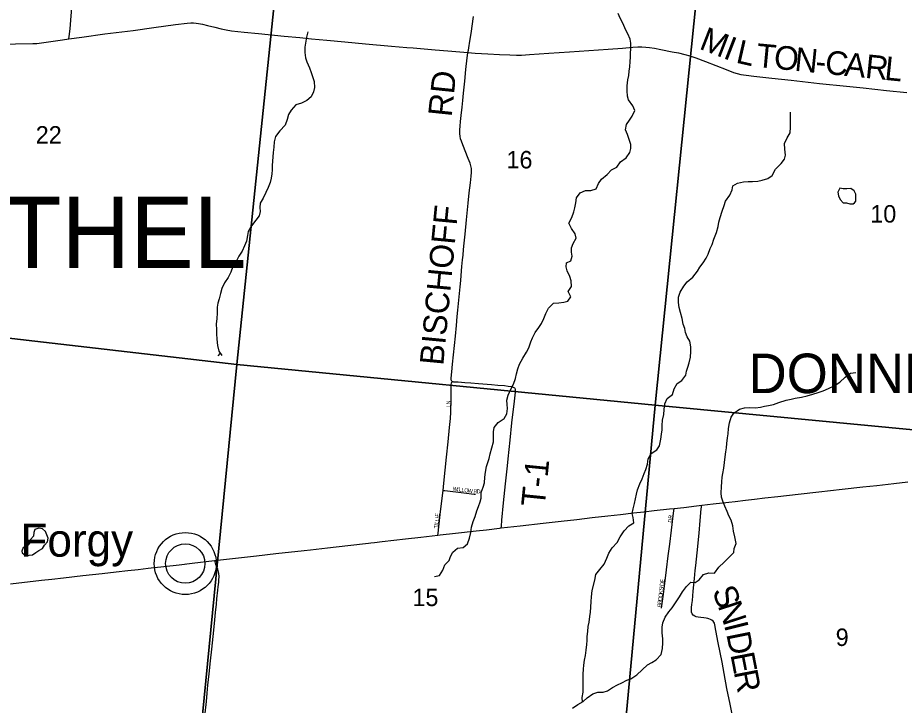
# Model space of a CAD drawing. Extents: x 1410790 to 1770854, y 566777 to 831614.
# Drawn here: x 1547969 to 1559190, y 698444 to 707148 of the extents above; entities that cross this region are included whole.
import ezdxf

# ---------------------------------------------------------------- set-up
doc = ezdxf.new("R2010")
doc.units = 0
for name, color, linetype in [('GM_X_Corporation_Text', 7, 'Continuous'), ('GM_X_County_Road', 7, 'Continuous'), ('GM_X_County_Road_Text', 7, 'Continuous'), ('GM_X_Minor_Lake', 7, 'Continuous'), ('GM_X_Minor_River', 7, 'Continuous'), ('GM_X_Section', 7, 'Continuous'), ('GM_X_Section_Text', 7, 'Continuous'), ('GM_X_Township_Road', 7, 'Continuous'), ('GM_X_Township_Road_Text', 7, 'Continuous'), ('GM_X_Township_Subdivision', 7, 'Continuous'), ('GM_X_Township_Subdivision_Text', 7, 'Continuous'), ('GM_X_Township_Text', 7, 'Continuous'), ('GM_X_Unincorporated', 7, 'Continuous'), ('GM_X_Unincorporated_Location', 7, 'Continuous'), ('GM_X_Unincorporated_Text', 7, 'Continuous'), ('GM_X_US_Route', 7, 'Continuous')]:
    doc.layers.add(name, color=color, linetype=linetype)

msp = doc.modelspace()

# ---------------------------------------------------------------- linework, layer by layer
at = {"layer": 'GM_X_County_Road'}
for points in [[(1548618, 706881), (1548779, 706903), (1549072, 706943), (1549430, 706988), (1549690, 707024), (1549966, 707061), (1550112, 707079), (1550161, 707083), (1550194, 707083), (1550226, 707081), (1550258, 707077), (1550306, 707067), (1550369, 707052), (1550464, 707027), (1550544, 707007), (1550609, 706994), (1550674, 706984), (1550837, 706965), (1551016, 706947), (1551343, 706915), (1551539, 706896), (1551686, 706882), (1551882, 706865), (1552110, 706842), (1552372, 706817), (1552698, 706789), (1552894, 706772), (1552976, 706766), (1553253, 706743), (1553414, 706730), (1553667, 706709)], [(1545793, 706869), (1545866, 706857), (1545931, 706850), (1546046, 706840), (1546455, 706811), (1546619, 706802), (1546717, 706799), (1546816, 706799), (1547046, 706803), (1547275, 706808), (1547521, 706811), (1547718, 706814), (1548161, 706820), (1548210, 706824), (1548357, 706843), (1548536, 706869), (1548618, 706881)], [(1553667, 706709), (1553757, 706701), (1553921, 706693), (1554068, 706684), (1554199, 706677), (1554282, 706675), (1554347, 706676), (1554446, 706681), (1554691, 706699), (1554952, 706717), (1555443, 706751), (1555623, 706765), (1555754, 706775), (1555819, 706778), (1555868, 706778), (1555917, 706776), (1555966, 706771), (1556030, 706763), (1556110, 706748), (1556254, 706718), (1556334, 706702), (1556413, 706684), (1556475, 706667), (1556552, 706640), (1556674, 706593), (1556934, 706492), (1557027, 706457), (1557074, 706442), (1557122, 706431), (1557187, 706420), (1557285, 706408), (1557513, 706384), (1557758, 706357), (1558117, 706317), (1558459, 706282), (1558671, 706260), (1558965, 706229), (1559222, 706202)], [(1557011, 698331), (1556987, 698459), (1556946, 698656), (1556911, 698845), (1556883, 698990), (1556835, 699236), (1556807, 699391), (1556793, 699461), (1556786, 699483), (1556780, 699496), (1556770, 699508), (1556753, 699522), (1556738, 699531), (1556717, 699540), (1556702, 699544), (1556681, 699548), (1556652, 699552), (1556615, 699554), (1556583, 699559), (1556556, 699565), (1556539, 699571), (1556520, 699583), (1556506, 699604), (1556498, 699625), (1556497, 699647), (1556498, 699682), (1556502, 699718), (1556508, 699772), (1556513, 699829), (1556518, 699889), (1556536, 700049), (1556545, 700149), (1556552, 700212), (1556568, 700375), (1556592, 700621), (1556607, 700784), (1556621, 700931), (1556626, 700977)]]:
    msp.add_lwpolyline(points, dxfattribs=at)
at = {"layer": 'GM_X_Minor_Lake'}
for points in [[(1558373, 704992), (1558351, 704942), (1558358, 704892), (1558379, 704846), (1558415, 704803), (1558459, 704803), (1558501, 704794), (1558545, 704794), (1558559, 704807)], [(1558559, 704807), (1558578, 704825), (1558578, 704867), (1558577, 704914), (1558557, 704958), (1558512, 704985), (1558465, 704983), (1558415, 704984), (1558373, 704992)], [(1548345, 700580), (1548319, 700644), (1548283, 700680), (1548235, 700687), (1548187, 700669), (1548172, 700630), (1548167, 700587), (1548131, 700542), (1548116, 700496), (1548086, 700456), (1548039, 700441), (1548019, 700395)], [(1548019, 700395), (1548024, 700373), (1548068, 700342), (1548112, 700344), (1548157, 700349), (1548197, 700379), (1548237, 700402), (1548282, 700428), (1548310, 700470), (1548345, 700515), (1548354, 700559), (1548345, 700580)]]:
    msp.add_lwpolyline(points, dxfattribs=at)
at = {"layer": 'GM_X_Minor_River'}
for points in [[(1553970, 701704), (1553989, 701778), (1553990, 701905), (1554001, 701959), (1554050, 702022), (1554125, 702076), (1554161, 702135), (1554166, 702203), (1554163, 702254), (1554160, 702306), (1554178, 702372), (1554216, 702454), (1554244, 702511), (1554269, 702579), (1554282, 702641), (1554297, 702703), (1554322, 702761), (1554361, 702837), (1554408, 702913), (1554437, 702970), (1554462, 703044), (1554486, 703096), (1554517, 703162), (1554566, 703226), (1554599, 703277), (1554626, 703341), (1554655, 703405), (1554688, 703473), (1554751, 703536), (1554819, 703539), (1554879, 703547), (1554931, 703560), (1554968, 703616), (1554935, 703681), (1554980, 703744), (1554975, 703818), (1554955, 703873), (1554922, 703943), (1554909, 703994), (1554913, 704044), (1554968, 704069), (1554987, 704129), (1554977, 704181), (1554978, 704234), (1555001, 704290), (1555036, 704359), (1555024, 704414), (1554977, 704480), (1554946, 704547), (1554981, 704619), (1555008, 704689), (1555022, 704743), (1555031, 704805), (1555042, 704867), (1555087, 704930), (1555156, 704962), (1555222, 704959), (1555290, 704984), (1555319, 705050), (1555356, 705104), (1555429, 705163), (1555486, 705221), (1555554, 705258), (1555599, 705326), (1555668, 705373), (1555715, 705441), (1555728, 705493), (1555729, 705543), (1555713, 705595), (1555688, 705668), (1555663, 705730), (1555676, 705798), (1555712, 705850), (1555747, 705902), (1555780, 705974), (1555755, 706034), (1555698, 706107), (1555686, 706157), (1555681, 706222), (1555682, 706286), (1555693, 706362), (1555704, 706416), (1555710, 706472), (1555715, 706526), (1555722, 706594), (1555723, 706649), (1555725, 706701), (1555730, 706755), (1555727, 706825), (1555721, 706879), (1555690, 706946), (1555661, 707000), (1555632, 707073), (1555592, 707144), (1555567, 707200)], [(1551639, 706971), (1551626, 706901), (1551613, 706827), (1551604, 706777), (1551602, 706709), (1551613, 706640), (1551628, 706588), (1551661, 706513), (1551681, 706457), (1551700, 706405), (1551719, 706340), (1551726, 706266), (1551714, 706210), (1551681, 706146), (1551630, 706100), (1551559, 706065), (1551491, 706044), (1551432, 705980), (1551395, 705923), (1551378, 705861), (1551353, 705787), (1551288, 705715), (1551231, 705646), (1551214, 705576), (1551211, 705509), (1551204, 705443), (1551198, 705389), (1551193, 705331), (1551190, 705279), (1551188, 705221), (1551187, 705171), (1551178, 705119), (1551164, 705061), (1551137, 705001), (1551110, 704935), (1551077, 704863), (1551036, 704801), (1551033, 704747), (1551037, 704695), (1551024, 704639), (1550981, 704587), (1550928, 704514), (1550885, 704442), (1550876, 704390), (1550863, 704320), (1550841, 704260), (1550810, 704194), (1550767, 704128), (1550732, 704063), (1550691, 703999), (1550666, 703927), (1550633, 703861), (1550588, 703793), (1550551, 703720), (1550534, 703656), (1550517, 703590), (1550501, 703534), (1550494, 703484), (1550495, 703408), (1550488, 703339), (1550481, 703271), (1550484, 703201), (1550484, 703147), (1550489, 703077), (1550496, 703000), (1550515, 702928), (1550554, 702873)], [(1556927, 704825), (1556984, 704900), (1557011, 704970), (1557018, 705022), (1557078, 705056), (1557157, 705069), (1557215, 705076), (1557269, 705077), (1557335, 705081), (1557390, 705090), (1557462, 705111), (1557519, 705151), (1557560, 705230), (1557633, 705304), (1557672, 705358), (1557686, 705410), (1557677, 705486), (1557676, 705556), (1557709, 705628), (1557744, 705690), (1557751, 705764), (1557752, 705828), (1557751, 705898), (1557749, 705951)], [(1555118, 698487), (1555112, 698542), (1555125, 698612), (1555125, 698664), (1555124, 698720), (1555127, 698770), (1555125, 698836), (1555128, 698900), (1555133, 698952), (1555142, 699016), (1555154, 699076), (1555165, 699140), (1555172, 699212), (1555175, 699266), (1555178, 699317), (1555184, 699379), (1555191, 699443), (1555202, 699495), (1555211, 699567), (1555219, 699625), (1555224, 699687), (1555229, 699757), (1555232, 699819), (1555239, 699899), (1555273, 700027), (1555287, 700099), (1555336, 700165), (1555391, 700232), (1555424, 700308), (1555451, 700370), (1555492, 700438), (1555555, 700507), (1555596, 700577), (1555643, 700654), (1555702, 700716), (1555765, 700755), (1555758, 700823), (1555746, 700874), (1555757, 700930), (1555774, 700998), (1555787, 701058), (1555802, 701118), (1555812, 701172), (1555841, 701246), (1555872, 701311), (1555899, 701377), (1555920, 701429), (1555941, 701495), (1555949, 701563), (1555986, 701633), (1556057, 701678), (1556090, 701730), (1556109, 701812), (1556118, 701878), (1556125, 701932), (1556127, 701988), (1556132, 702054), (1556145, 702126), (1556150, 702188), (1556159, 702262), (1556190, 702328), (1556256, 702380), (1556277, 702452), (1556314, 702519), (1556375, 702557), (1556424, 702622), (1556433, 702672), (1556449, 702726), (1556466, 702778), (1556483, 702850), (1556490, 702924), (1556489, 702980), (1556474, 703055), (1556442, 703107), (1556423, 703164), (1556411, 703216), (1556392, 703268), (1556377, 703341), (1556356, 703415), (1556340, 703482), (1556331, 703544), (1556332, 703610), (1556353, 703676), (1556400, 703748), (1556443, 703805), (1556512, 703865), (1556571, 703940), (1556602, 703992), (1556644, 704046), (1556683, 704103), (1556708, 704155), (1556735, 704225), (1556760, 704277), (1556778, 704343), (1556814, 704429), (1556833, 704505), (1556843, 704561), (1556860, 704619), (1556887, 704701), (1556910, 704773), (1556927, 704825)], [(1550533, 702903), (1550502, 702868)], [(1557603, 702276), (1557694, 702305), (1557758, 702318), (1557808, 702331), (1557891, 702344), (1557959, 702362), (1558032, 702381), (1558102, 702402), (1558164, 702423), (1558229, 702453), (1558302, 702490), (1558374, 702535), (1558443, 702597), (1558510, 702648), (1558575, 702659)], [(1554992, 698409), (1555059, 698452), (1555125, 698491), (1555178, 698539), (1555247, 698590), (1555311, 698611), (1555379, 698609), (1555434, 698626), (1555496, 698669), (1555561, 698701), (1555616, 698728), (1555680, 698763), (1555730, 698781), (1555807, 698830), (1555874, 698893), (1555939, 698957), (1555996, 698986), (1556050, 699020), (1556111, 699089), (1556128, 699163), (1556135, 699235), (1556134, 699287), (1556127, 699360), (1556126, 699434), (1556134, 699488), (1556165, 699560), (1556208, 699627), (1556251, 699679), (1556302, 699752), (1556343, 699818), (1556382, 699880), (1556433, 699949), (1556490, 700001), (1556542, 700000), (1556592, 700034), (1556647, 700099), (1556716, 700119), (1556788, 700118), (1556841, 700193), (1556910, 700255), (1556975, 700320), (1557032, 700377), (1557039, 700429), (1557063, 700491), (1557046, 700578), (1557027, 700650), (1557022, 700716), (1557001, 700787), (1556971, 700843), (1556948, 700898), (1556917, 700964), (1556892, 701027), (1556878, 701079), (1556871, 701133), (1556876, 701209), (1556879, 701275), (1556883, 701330), (1556894, 701380), (1556907, 701446), (1556916, 701518), (1556923, 701588), (1556933, 701654), (1556938, 701704), (1556943, 701758), (1556952, 701828), (1556960, 701882), (1556967, 701948), (1556978, 702018), (1557001, 702090), (1557034, 702142), (1557105, 702193), (1557167, 702210), (1557237, 702216), (1557307, 702211), (1557370, 702218), (1557420, 702232), (1557470, 702241), (1557535, 702254), (1557603, 702276)], [(1553245, 700075), (1553306, 700088), (1553349, 700154), (1553374, 700222), (1553430, 700277), (1553447, 700329), (1553476, 700381), (1553537, 700434), (1553607, 700442), (1553662, 700489), (1553687, 700561), (1553702, 700633), (1553712, 700699), (1553733, 700769), (1553758, 700833), (1553781, 700905), (1553802, 700961), (1553823, 701018), (1553833, 701068), (1553834, 701137), (1553859, 701207), (1553878, 701260), (1553883, 701331), (1553888, 701395), (1553904, 701465), (1553919, 701517), (1553936, 701569), (1553949, 701629), (1553970, 701704)]]:
    msp.add_lwpolyline(points, dxfattribs=at)
at = {"layer": 'GM_X_Section'}
for points in [[(1545998, 708650), (1551303, 708175), (1550741, 702757), (1545445, 703369)], [(1551303, 708175), (1556588, 707699), (1556038, 702243), (1550741, 702757)], [(1556588, 707699), (1561825, 707214), (1561290, 701742), (1556038, 702243)], [(1545445, 703369), (1550741, 702757), (1550226, 697505), (1544925, 698045)], [(1550741, 702757), (1556038, 702243), (1555549, 696996), (1550226, 697505)], [(1556038, 702243), (1561290, 701742), (1560745, 696486), (1555549, 696996)]]:
    msp.add_lwpolyline(points, close=True, dxfattribs=at)
at = {"layer": 'GM_X_Township_Road'}
for points in [[(1548618, 706881), (1548621, 706911), (1548631, 707009), (1548646, 707172), (1548675, 707514), (1548685, 707629), (1548717, 707988), (1548736, 708200), (1548740, 708281), (1548742, 708396), (1548741, 708543), (1548740, 708690), (1548741, 708752), (1548742, 708849)], [(1553667, 706709), (1553674, 706737), (1553680, 706769), (1553692, 706850), (1553707, 706948), (1553738, 707162)], [(1553468, 702543), (1553464, 702548), (1553460, 702554), (1553457, 702561), (1553457, 702568), (1553457, 702584), (1553463, 702665), (1553472, 702763), (1553508, 703115), (1553522, 703252), (1553532, 703364), (1553541, 703447), (1553549, 703529), (1553561, 703659), (1553569, 703741), (1553576, 703822), (1553582, 703887), (1553591, 703999), (1553600, 704083), (1553605, 704141), (1553613, 704213), (1553621, 704294), (1553633, 704408), (1553650, 704588), (1553669, 704800), (1553684, 704930), (1553692, 704995), (1553700, 705060), (1553710, 705142), (1553714, 705191), (1553714, 705224), (1553712, 705241), (1553710, 705258), (1553706, 705274), (1553696, 705306), (1553672, 705367), (1553601, 705538), (1553584, 705585), (1553574, 705617), (1553567, 705648), (1553564, 705677), (1553564, 705730), (1553569, 705776), (1553574, 705834), (1553582, 705909), (1553594, 706014), (1553603, 706100), (1553612, 706192), (1553627, 706347), (1553641, 706494), (1553657, 706641), (1553666, 706705), (1553667, 706709)], [(1554090, 700689), (1554092, 700712), (1554098, 700789), (1554119, 701008), (1554142, 701247), (1554167, 701475), (1554177, 701566), (1554200, 701801), (1554225, 702018), (1554257, 702296), (1554261, 702332), (1554268, 702410), (1554270, 702428), (1554269, 702437), (1554268, 702444), (1554264, 702452), (1554259, 702458), (1554253, 702464), (1554243, 702469), (1554219, 702474), (1554177, 702480), (1554130, 702487), (1554045, 702494), (1553967, 702502), (1553803, 702514), (1553706, 702521), (1553627, 702526), (1553545, 702533), (1553495, 702535), (1553487, 702536), (1553480, 702537), (1553468, 702543)], [(1550337, 698305), (1550357, 698493), (1550368, 698599), (1550377, 698697), (1550394, 698844), (1550410, 699007), (1550426, 699154), (1550443, 699317), (1550459, 699480), (1550472, 699618), (1550483, 699723), (1550490, 699790), (1550501, 699902), (1550506, 699943), (1550514, 700003), (1550516, 700036), (1550518, 700068), (1550518, 700085), (1550516, 700102), (1550514, 700118), (1550510, 700135), (1550500, 700166), (1550478, 700228), (1550467, 700259), (1550461, 700277)]]:
    msp.add_lwpolyline(points, dxfattribs=at)
at = {"layer": 'GM_X_Township_Subdivision'}
for points in [[(1553352, 701164), (1553362, 701257), (1553398, 701584), (1553419, 701780), (1553436, 701960), (1553446, 702074), (1553450, 702156), (1553453, 702320), (1553454, 702468), (1553456, 702506), (1553460, 702524), (1553468, 702543)], [(1553288, 700598), (1553291, 700621), (1553299, 700702), (1553321, 700898), (1553352, 701164)], [(1553352, 701164), (1553374, 701162), (1553617, 701135), (1553746, 701118), (1553762, 701116)], [(1556119, 699673), (1556141, 699851), (1556158, 699987), (1556181, 700161), (1556202, 700338), (1556221, 700485), (1556243, 700662), (1556266, 700841), (1556274, 700906), (1556278, 700937)]]:
    msp.add_lwpolyline(points, dxfattribs=at)
at = {"layer": 'GM_X_Unincorporated'}
for radius in [393, 249]:
    msp.add_circle((1550090, 700238), radius, dxfattribs=at)
at = {"layer": 'GM_X_Unincorporated_Location'}
msp.add_line((1550090, 700238), (1550090, 700238), dxfattribs=at)
at = {"layer": 'GM_X_US_Route'}
msp.add_lwpolyline([(1547878, 699980), (1548269, 700027), (1548400, 700042), (1548547, 700056), (1548791, 700086), (1549036, 700112), (1549215, 700134), (1549362, 700150), (1549492, 700164), (1549622, 700179), (1549818, 700202), (1550014, 700224), (1550176, 700244), (1550461, 700277), (1550535, 700285), (1550992, 700335), (1551236, 700364), (1551595, 700404), (1551676, 700414), (1551888, 700439), (1552149, 700469), (1552410, 700496), (1552438, 700500), (1552484, 700505), (1552582, 700517), (1552875, 700551), (1553071, 700573), (1553288, 700598), (1553316, 700601), (1553511, 700623), (1553772, 700654), (1553903, 700667), (1554066, 700686), (1554090, 700689), (1554327, 700716), (1554620, 700750), (1554849, 700776), (1555044, 700798), (1555240, 700821), (1555436, 700841), (1555599, 700859), (1555762, 700879), (1555892, 700894), (1556023, 700909), (1556219, 700930), (1556278, 700937), (1556398, 700949), (1556561, 700970), (1556626, 700977), (1556773, 700995), (1556969, 701017), (1557050, 701026), (1557181, 701040), (1557295, 701054), (1557425, 701069), (1557588, 701087), (1557849, 701118), (1558110, 701147), (1558404, 701180), (1558665, 701208), (1558844, 701228), (1559056, 701252), (1559236, 701273)], dxfattribs=at)

# ---------------------------------------------------------------- texts
at = {"layer": 'GM_X_Corporation_Text'}
msp.add_text('DONNELSVILLE', height=500, rotation=0, dxfattribs=at).set_placement((1557219, 702396))
at = {"layer": 'GM_X_County_Road_Text'}
for s, rotation, p in [('M', 338.7844, (1556582, 706759)), ('I', 338.8134, (1556886, 706641)), ('L', 347.2221, (1557047, 706582)), ('T', 354.6336, (1557308, 706526)), ('O', 354.1944, (1557530, 706505)), ('N', 354.1944, (1557793, 706478)), ('C', 354.1943, (1558178, 706439)), ('A', 354.1944, (1558423, 706414)), ('-', 354.1951, (1558056, 706452)), ('R', 354.1972, (1558686, 706388)), ('L', 354.1918, (1558931, 706363)), ('S', 291.0126, (1556755, 699893)), ('N', 288.0289, (1556827, 699708)), ('I', 284.1148, (1556907, 699463)), ('D', 281.3746, (1556936, 699347)), ('E', 280.9826, (1556988, 699088)), ('R', 280.9797, (1557031, 698868))]:
    msp.add_text(s, height=300, rotation=rotation, dxfattribs=at).set_placement(p)
at = {"layer": 'GM_X_Section_Text'}
for s, p in [('22', (1548197, 705555)), ('16', (1554155, 705241)), ('10', (1558760, 704555)), ('15', (1552965, 699700)), ('9', (1558322, 699195))]:
    msp.add_text(s, height=221, rotation=0, dxfattribs=at).set_placement(p)
at = {"layer": 'GM_X_Township_Road_Text'}
for s, rotation, p in [('RD', 84.0934, (1553461, 705886)), ('BISCHOFF', 84.5721, (1553355, 702739)), ('T-1', 84.2879, (1554638, 700948))]:
    msp.add_text(s, height=300, rotation=rotation, dxfattribs=at).set_placement(p)
at = {"layer": 'GM_X_Township_Subdivision_Text'}
for s, rotation, p in [('LN', 90, (1553446, 702214)), ('W', 352.7937, (1553470, 701162)), ('I', 352.7945, (1553527, 701155)), ('L', 352.7971, (1553548, 701153)), ('L', 352.7886, (1553583, 701148)), ('O', 352.8018, (1553618, 701144)), ('W', 352.7937, (1553662, 701138)), ('R', 357.5104, (1553736, 701129)), ('D', 359.9253, (1553778, 701127)), ('E', 82.6852, (1553304, 700829)), ('L', 82.7953, (1553293, 700738)), ('L', 82.6852, (1553297, 700773)), ('I', 82.7192, (1553302, 700807)), ('DR', 83.9946, (1556249, 700754)), ('T', 86.1723, (1553288, 700681)), ('I', 83.2518, (1553290, 700716)), ('D', 82.4819, (1556143, 699951)), ('E', 80.2278, (1556149, 699994)), ('O', 83.3732, (1556127, 699807)), ('K', 83.3895, (1556132, 699851)), ('S', 83.3732, (1556137, 699894)), ('I', 83.3889, (1556141, 699929)), ('R', 83.3795, (1556117, 699724)), ('O', 83.3629, (1556122, 699763)), ('B', 83.3795, (1556112, 699685))]:
    msp.add_text(s, height=50, rotation=rotation, dxfattribs=at).set_placement(p)
at = {"layer": 'GM_X_Township_Text'}
msp.add_text('BETHEL', height=900, rotation=0, dxfattribs=at).set_placement((1546183, 703982))
at = {"layer": 'GM_X_Unincorporated_Text'}
msp.add_text('Forgy', height=417, rotation=0, dxfattribs=at).set_placement((1548004, 700326))

doc.saveas('drawing.dxf')
